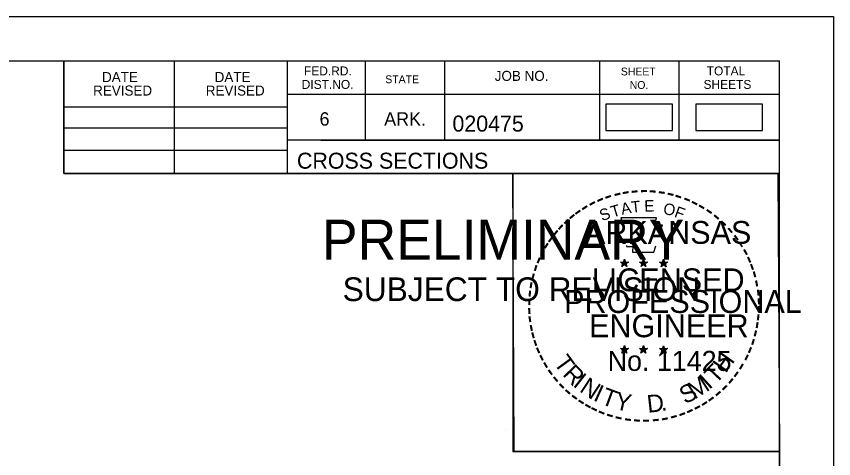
# Model space of a CAD drawing. Extents: x 1386544 to 1388153, y 379785 to 390999.
# Drawn here: x 1387459.9 to 1387531.5, y 384231.4 to 384270.2 of the extents above; entities that cross this region are included whole.
import ezdxf

# ---------------------------------------------------------------- set-up
doc = ezdxf.new("R2010")
doc.units = 0
for name, color, linetype in [('R_Border', 7, 'Continuous'), ('R_Border PE', 7, 'Continuous'), ('R_Border Prem', 7, 'Continuous'), ('R_No Plot', 7, 'Continuous'), ('S_SHOULDER', 7, 'Continuous')]:
    doc.layers.add(name, color=color, linetype=linetype)

msp = doc.modelspace()

# ---------------------------------------------------------------- linework, layer by layer
at = {"layer": 'R_Border'}
for p, q in [((1387210.56, 384266.273), (1387526.74, 384266.273)), ((1387464.1, 384256.393), (1387464.1, 384266.273)), ((1387473.78, 384256.393), (1387473.78, 384266.273)), ((1387483.64, 384266.273), (1387483.64, 384256.393)), ((1387490.48, 384266.273), (1387490.48, 384259.333)), ((1387497.42, 384266.273), (1387497.42, 384259.333)), ((1387511, 384266.273), (1387511, 384259.333)), ((1387517.94, 384266.273), (1387517.94, 384259.333)), ((1387526.74, 384060.813), (1387526.74, 384266.273)), ((1387526.74, 384263.333), (1387483.64, 384263.333)), ((1387526.74, 384263.353), (1387526.74, 384263.353)), ((1387464.1, 384262.253), (1387483.64, 384262.253)), ((1387464.1, 384260.393), (1387483.64, 384260.393)), ((1387526.74, 384259.333), (1387483.64, 384259.333)), ((1387486.6, 384259.333), (1387526.74, 384259.333)), ((1387464.1, 384258.453), (1387483.64, 384258.453)), ((1387526.74, 384256.393), (1387464.1, 384256.393))]:
    msp.add_line(p, q, dxfattribs=at)
at = {"layer": 'R_Border PE'}
for p, q in [((1387513.174, 384248.902), (1387513.133, 384248.65)), ((1387513.174, 384248.537), (1387513.174, 384248.902)), ((1387513.174, 384248.902), (1387513.223, 384248.652)), ((1387514.844, 384248.902), (1387514.803, 384248.65)), ((1387514.844, 384248.537), (1387514.844, 384248.902)), ((1387514.844, 384248.902), (1387514.893, 384248.652)), ((1387516.608, 384248.89), (1387516.567, 384248.638)), ((1387516.608, 384248.525), (1387516.608, 384248.89)), ((1387516.608, 384248.89), (1387516.657, 384248.64)), ((1387512.825, 384248.648), (1387513.174, 384248.537)), ((1387512.825, 384248.648), (1387513.078, 384248.603)), ((1387512.825, 384248.648), (1387513.062, 384248.526)), ((1387512.958, 384248.24), (1387513.174, 384248.537)), ((1387512.958, 384248.24), (1387513.084, 384248.484)), ((1387512.958, 384248.24), (1387513.172, 384248.457)), ((1387513.387, 384248.24), (1387513.172, 384248.454)), ((1387513.521, 384248.648), (1387513.174, 384248.537)), ((1387513.387, 384248.24), (1387513.174, 384248.537)), ((1387513.521, 384248.648), (1387513.235, 384248.599)), ((1387513.387, 384248.24), (1387513.25, 384248.531)), ((1387513.521, 384248.648), (1387513.317, 384248.546)), ((1387514.495, 384248.648), (1387514.844, 384248.537)), ((1387514.495, 384248.648), (1387514.748, 384248.603)), ((1387514.495, 384248.648), (1387514.732, 384248.526)), ((1387514.628, 384248.24), (1387514.844, 384248.537)), ((1387514.628, 384248.24), (1387514.754, 384248.484)), ((1387514.628, 384248.24), (1387514.842, 384248.457)), ((1387515.057, 384248.24), (1387514.842, 384248.454)), ((1387515.191, 384248.648), (1387514.844, 384248.537)), ((1387515.057, 384248.24), (1387514.844, 384248.537)), ((1387515.191, 384248.648), (1387514.905, 384248.599)), ((1387515.057, 384248.24), (1387514.92, 384248.531)), ((1387515.191, 384248.648), (1387514.987, 384248.546)), ((1387516.259, 384248.636), (1387516.608, 384248.525)), ((1387516.259, 384248.636), (1387516.512, 384248.591)), ((1387516.259, 384248.636), (1387516.496, 384248.514)), ((1387516.392, 384248.228), (1387516.608, 384248.525)), ((1387516.392, 384248.228), (1387516.518, 384248.472)), ((1387516.392, 384248.228), (1387516.606, 384248.445)), ((1387516.821, 384248.228), (1387516.606, 384248.442)), ((1387516.955, 384248.636), (1387516.608, 384248.525)), ((1387516.821, 384248.228), (1387516.608, 384248.525)), ((1387516.955, 384248.636), (1387516.669, 384248.587)), ((1387516.821, 384248.228), (1387516.684, 384248.519)), ((1387516.955, 384248.636), (1387516.751, 384248.534)), ((1387512.821, 384241.075), (1387513.17, 384240.964)), ((1387512.821, 384241.075), (1387513.074, 384241.03)), ((1387512.821, 384241.075), (1387513.058, 384240.953)), ((1387512.954, 384240.667), (1387513.17, 384240.964)), ((1387512.954, 384240.667), (1387513.08, 384240.911)), ((1387512.954, 384240.667), (1387513.168, 384240.884)), ((1387513.17, 384241.329), (1387513.129, 384241.077)), ((1387513.383, 384240.667), (1387513.168, 384240.881)), ((1387513.17, 384240.964), (1387513.17, 384241.329)), ((1387513.17, 384241.329), (1387513.219, 384241.079)), ((1387513.517, 384241.075), (1387513.17, 384240.964)), ((1387513.383, 384240.667), (1387513.17, 384240.964)), ((1387513.517, 384241.075), (1387513.231, 384241.026)), ((1387513.383, 384240.667), (1387513.246, 384240.958)), ((1387513.517, 384241.075), (1387513.313, 384240.973)), ((1387514.49, 384241.075), (1387514.839, 384240.964)), ((1387514.49, 384241.075), (1387514.743, 384241.03)), ((1387514.49, 384241.075), (1387514.727, 384240.953)), ((1387514.623, 384240.667), (1387514.839, 384240.964)), ((1387514.623, 384240.667), (1387514.749, 384240.911)), ((1387514.623, 384240.667), (1387514.837, 384240.884)), ((1387514.839, 384241.329), (1387514.798, 384241.077)), ((1387515.052, 384240.667), (1387514.837, 384240.881)), ((1387514.839, 384240.964), (1387514.839, 384241.329)), ((1387514.839, 384241.329), (1387514.888, 384241.079)), ((1387515.186, 384241.075), (1387514.839, 384240.964)), ((1387515.052, 384240.667), (1387514.839, 384240.964)), ((1387515.186, 384241.075), (1387514.9, 384241.026)), ((1387515.052, 384240.667), (1387514.915, 384240.958)), ((1387515.186, 384241.075), (1387514.982, 384240.973)), ((1387516.257, 384241.065), (1387516.606, 384240.954)), ((1387516.257, 384241.065), (1387516.51, 384241.02)), ((1387516.257, 384241.065), (1387516.494, 384240.943)), ((1387516.39, 384240.657), (1387516.606, 384240.954)), ((1387516.39, 384240.657), (1387516.516, 384240.901)), ((1387516.606, 384241.319), (1387516.565, 384241.067)), ((1387516.606, 384240.954), (1387516.606, 384241.319)), ((1387516.606, 384241.319), (1387516.655, 384241.069)), ((1387516.953, 384241.065), (1387516.606, 384240.954)), ((1387516.819, 384240.657), (1387516.606, 384240.954)), ((1387516.953, 384241.065), (1387516.667, 384241.016)), ((1387516.819, 384240.657), (1387516.682, 384240.948)), ((1387516.953, 384241.065), (1387516.749, 384240.963)), ((1387516.39, 384240.657), (1387516.604, 384240.874)), ((1387516.819, 384240.657), (1387516.604, 384240.871))]:
    msp.add_line(p, q, dxfattribs=at)
for points in [[(1387512.866, 384252.526), (1387513.135, 384251.699)], [(1387516.377, 384251.604), (1387516.519, 384251.888), (1387515.834, 384251.864), (1387515.982, 384252.526), (1387512.866, 384252.526)], [(1387513.358, 384250.103), (1387513.358, 384250.016), (1387513.921, 384249.997), (1387513.867, 384249.524), (1387515.737, 384249.524), (1387515.938, 384250.06)], [(1387513.174, 384248.902), (1387513.387, 384248.24), (1387512.825, 384248.648), (1387513.521, 384248.648), (1387512.958, 384248.24), (1387513.174, 384248.902)], [(1387514.844, 384248.902), (1387515.057, 384248.24), (1387514.495, 384248.648), (1387515.191, 384248.648), (1387514.628, 384248.24), (1387514.844, 384248.902)], [(1387516.608, 384248.89), (1387516.821, 384248.228), (1387516.259, 384248.636), (1387516.955, 384248.636), (1387516.392, 384248.228), (1387516.608, 384248.89)], [(1387513.17, 384241.329), (1387513.383, 384240.667), (1387512.821, 384241.075), (1387513.517, 384241.075), (1387512.954, 384240.667), (1387513.17, 384241.329)], [(1387514.839, 384241.329), (1387515.052, 384240.667), (1387514.49, 384241.075), (1387515.186, 384241.075), (1387514.623, 384240.667), (1387514.839, 384241.329)], [(1387516.606, 384241.319), (1387516.819, 384240.657), (1387516.257, 384241.065), (1387516.953, 384241.065), (1387516.39, 384240.657), (1387516.606, 384241.319)]]:
    msp.add_lwpolyline(points, dxfattribs=at)
for centre, radius in [((1387513.173, 384248.536), 0.172), ((1387513.173, 384248.536), 0.145), ((1387513.173, 384248.536), 0.116), ((1387513.173, 384248.536), 0.0991), ((1387513.173, 384248.536), 0.0747), ((1387513.173, 384248.536), 0.0495), ((1387513.173, 384248.536), 0.0296), ((1387514.843, 384248.536), 0.172), ((1387514.843, 384248.536), 0.145), ((1387514.843, 384248.536), 0.116), ((1387514.843, 384248.536), 0.0991), ((1387514.843, 384248.536), 0.0747), ((1387514.843, 384248.536), 0.0495), ((1387514.843, 384248.536), 0.0296), ((1387516.607, 384248.524), 0.172), ((1387516.607, 384248.524), 0.145), ((1387516.607, 384248.524), 0.116), ((1387516.607, 384248.524), 0.0991), ((1387516.607, 384248.524), 0.0747), ((1387516.607, 384248.524), 0.0495), ((1387516.607, 384248.524), 0.0296), ((1387513.169, 384240.963), 0.172), ((1387513.169, 384240.963), 0.145), ((1387513.169, 384240.963), 0.116), ((1387513.169, 384240.963), 0.0991), ((1387513.169, 384240.963), 0.0747), ((1387513.169, 384240.963), 0.0495), ((1387513.169, 384240.963), 0.0296), ((1387514.838, 384240.963), 0.172), ((1387514.838, 384240.963), 0.145), ((1387514.838, 384240.963), 0.116), ((1387514.838, 384240.963), 0.0991), ((1387514.838, 384240.963), 0.0747), ((1387514.838, 384240.963), 0.0495), ((1387514.838, 384240.963), 0.0296), ((1387516.605, 384240.953), 0.172), ((1387516.605, 384240.953), 0.145), ((1387516.605, 384240.953), 0.116), ((1387516.605, 384240.953), 0.0991), ((1387516.605, 384240.953), 0.0747), ((1387516.605, 384240.953), 0.0495), ((1387516.605, 384240.953), 0.0296)]:
    msp.add_circle(centre, radius, dxfattribs=at)
at = {"layer": 'R_No Plot'}
for p, q in [((1387198.159, 384270.168), (1387531.493, 384270.168)), ((1387502.774, 384233.938), (1387502.774, 384233.938))]:
    msp.add_line(p, q, dxfattribs=at)
for points in [[(1387198.153, 384270.168), (1387531.493, 384270.168), (1387531.493, 384056.83), (1387198.153, 384056.83)], [(1387444.48, 384266.273), (1387464.1, 384266.273), (1387464.1, 384256.393), (1387480.212, 384256.393), (1387503.412, 384256.393), (1387503.412, 384232.061), (1387526.74, 384232.061), (1387526.74, 384060.813), (1387210.56, 384060.813), (1387210.56, 384266.273)], [(1387503.412, 384256.393), (1387526.619, 384256.393), (1387526.74, 384232.061), (1387503.532, 384232.061)]]:
    msp.add_lwpolyline(points, close=True, dxfattribs=at)
at = {"layer": 'S_SHOULDER'}
for points in [[(1387511.553, 384260.178), (1387517.387, 384260.178), (1387517.387, 384262.488), (1387511.553, 384262.488)], [(1387519.423, 384260.178), (1387525.257, 384260.178), (1387525.257, 384262.488), (1387519.423, 384262.488)]]:
    msp.add_lwpolyline(points, close=True, dxfattribs=at)

# ---------------------------------------------------------------- texts
at = {"layer": 'R_Border'}
for s, height, p in [('DATE', 0.8792, (1387467.438, 384264.409)), ('DATE', 0.8792, (1387477.298, 384264.409)), ('FED.RD.', 0.7819, (1387485.12, 384264.993)), ('JOB NO.', 0.8792, (1387501.82, 384264.513)), ('SHEET', 0.684, (1387512.86, 384264.993)), ('TOTAL', 0.7819, (1387520.38, 384264.993)), ('DIST.NO.', 0.7819, (1387484.92, 384263.813)), ('STATE', 0.684, (1387492.24, 384264.313)), ('NO.', 0.684, (1387513.64, 384263.813)), ('SHEETS', 0.7819, (1387520.1, 384263.813)), ('REVISED', 0.8792, (1387466.658, 384263.229)), ('REVISED', 0.8792, (1387476.518, 384263.229)), ('6', 1.172, (1387486.48, 384260.593)), ('ARK.', 1.1723, (1387492.14, 384260.593)), ('020475', 1.4, (1387498.116, 384260.073)), ('CROSS SECTIONS', 1.4, (1387484.504, 384256.823))]:
    msp.add_text(s, height=height, rotation=360, dxfattribs=at).set_placement(p)
at = {"layer": 'R_Border PE'}
for s, height, rotation, p in [('-', 1.6, 19.17608, (1387511.614, 384253.653)), ('-', 1.6, 13.63015, (1387512.364, 384253.894)), ('-', 1.6, 10.21935, (1387513.042, 384254.056)), ('-', 1.6, 5.89682, (1387513.771, 384254.166)), ('-', 1.6, 0.18623, (1387514.543, 384254.238)), ('-', 1.6, 357.74304, (1387515.266, 384254.225)), ('-', 1.6, 352.16172, (1387516.01, 384254.169)), ('-', 1.6, 347.20489, (1387516.729, 384254.055)), ('-', 1.6, 342.3362, (1387517.364, 384253.9)), ('-', 1.6, 28.79182, (1387510.347, 384253.067)), ('-', 1.6, 24.30721, (1387510.98, 384253.384)), ('A', 1, 11.21318, (1387512.961, 384252.786)), ('T', 1, 6.02276, (1387513.81, 384252.952)), ('E', 1, 0.83234, (1387514.915, 384253.062)), ('O', 1, 350.4515, (1387516.519, 384252.852)), ('-', 1.6, 337.85509, (1387518.099, 384253.677)), ('-', 1.6, 334.12109, (1387518.73, 384253.406)), ('-', 1.6, 36.23174, (1387509.172, 384252.302)), ('-', 1.6, 34.06357, (1387509.75, 384252.697)), ('S', 1, 21.59401, (1387511.221, 384252.204)), ('T', 1, 16.4036, (1387512.135, 384252.535)), ('F', 1, 340.07066, (1387517.473, 384252.624)), ('-', 1.6, 329.64089, (1387519.309, 384253.123)), ('-', 1.6, 325.86266, (1387519.952, 384252.762)), ('-', 1.6, 42.96224, (1387508.263, 384251.507)), ('-', 1.6, 38.95066, (1387508.696, 384251.924)), ('-', 1.6, 320.52971, (1387520.562, 384252.336)), ('-', 1.6, 48.42305, (1387507.815, 384251.029)), ('ARKANSAS', 2, 360, (1387509.719, 384250.238)), ('-', 1.6, 315.57859, (1387521.161, 384251.848)), ('-', 1.6, 309.87973, (1387521.73, 384251.298)), ('-', 1.6, 50.61417, (1387507.412, 384250.543)), ('-', 1.6, 306.65218, (1387522.255, 384250.696)), ('-', 1.6, 58.07063, (1387506.674, 384249.449)), ('-', 1.6, 54.23247, (1387506.999, 384249.976)), ('-', 1.4, 303.67529, (1387522.741, 384250.128)), ('-', 1.6, 62.87135, (1387506.361, 384248.835)), ('-', 1.6, 299.66835, (1387523.06, 384249.521)), ('-', 1.6, 67.77427, (1387506.102, 384248.224)), ('-', 1.6, 294.66279, (1387523.384, 384248.909)), ('-', 1.6, 72.39447, (1387505.883, 384247.594)), ('LICENSED', 2, 360, (1387510.316, 384246.089)), ('DWB', 0.01, 360, (1387513.161, 384248.532)), ('DWB', 0.01, 360, (1387514.831, 384248.532)), ('DWB', 0.01, 360, (1387516.595, 384248.521)), ('-', 1.6, 290.57283, (1387523.641, 384248.332)), ('-', 1.6, 75.46096, (1387505.686, 384246.88)), ('-', 1.6, 285.12326, (1387523.875, 384247.752)), ('-', 1.6, 81.20126, (1387505.554, 384246.167)), ('-', 1.6, 280.54934, (1387524.075, 384247.01)), ('-', 1.6, 85.18634, (1387505.478, 384245.476)), ('PROFESSIONAL', 2, 360, (1387507.893, 384244.185)), ('-', 1.6, 276.59616, (1387524.237, 384246.242)), ('-', 1.6, 89.06224, (1387505.453, 384244.775)), ('-', 1.6, 274.33011, (1387524.297, 384245.52)), ('-', 1.6, 94.19588, (1387505.488, 384244.05)), ('-', 1.6, 269.94067, (1387524.331, 384244.888)), ('-', 1.6, 98.94793, (1387505.56, 384243.383)), ('ENGINEER', 2, 360, (1387510.08, 384242.06)), ('-', 1.6, 263.5172, (1387524.312, 384244.222)), ('-', 1.6, 101.71495, (1387505.695, 384242.65)), ('-', 1.6, 260.99529, (1387524.241, 384243.568)), ('-', 1.6, 105.45785, (1387505.857, 384242.055)), ('-', 1.6, 255.7626, (1387524.131, 384242.89)), ('-', 1.6, 109.08742, (1387506.072, 384241.424)), ('-', 1.6, 252.86809, (1387523.95, 384242.17)), ('-', 1.6, 114.06432, (1387506.326, 384240.828)), ('No. 11425', 1.757, 360, (1387511.707, 384239.109)), ('DWB', 0.01, 360, (1387513.157, 384240.959)), ('DWB', 0.01, 360, (1387514.826, 384240.96)), ('DWB', 0.01, 360, (1387516.593, 384240.95)), ('-', 1.6, 247.88866, (1387523.727, 384241.497)), ('-', 1.6, 115.72885, (1387506.631, 384240.21)), ('T', 1.54, 306.04056, (1387506.929, 384239.802)), ('H', 1.54, 54.60883, (1387522.05, 384238.838)), ('-', 1.6, 244.61971, (1387523.465, 384240.868)), ('-', 1.6, 120.44712, (1387506.988, 384239.624)), ('R', 1.54, 314.00497, (1387507.692, 384238.755)), ('T', 1.54, 46.64442, (1387521.16, 384237.895)), ('-', 1.6, 239.07125, (1387523.071, 384240.116)), ('-', 1.6, 125.89344, (1387507.391, 384239.063)), ('I', 1.54, 321.96938, (1387508.592, 384237.823)), ('I', 1.54, 42.11359, (1387520.598, 384237.417)), ('-', 1.6, 233.84524, (1387522.669, 384239.463)), ('-', 1.6, 130.71812, (1387507.853, 384238.511)), ('-', 1.6, 134.22381, (1387508.37, 384237.966)), ('N', 1.54, 326.50021, (1387509.16, 384237.351)), ('M', 1.54, 32.65632, (1387519.314, 384236.57)), ('-', 1.6, 231.25377, (1387522.239, 384238.897)), ('-', 1.6, 138.93382, (1387508.895, 384237.502)), ('I', 1.54, 335.36034, (1387510.368, 384236.565)), ('T', 1.54, 339.89117, (1387511.029, 384236.238)), ('S', 1.54, 26.9312, (1387518.475, 384236.164)), ('-', 1.6, 221.08509, (1387521.238, 384237.824)), ('-', 1.6, 225.76533, (1387521.76, 384238.333)), ('-', 1.6, 144.64634, (1387509.451, 384237.096)), ('-', 1.6, 148.08978, (1387510.012, 384236.725)), ('Y', 1.54, 347.85558, (1387512.246, 384235.792)), ('D', 1.54, 6.39691, (1387515.231, 384235.434)), ('-', 1.6, 215.73633, (1387520.689, 384237.352)), ('-', 1.6, 151.57039, (1387510.591, 384236.4)), ('-', 1.6, 154.60019, (1387511.113, 384236.153)), ('.', 1.54, 13.76417, (1387516.423, 384235.561)), ('-', 1.6, 207.35684, (1387519.597, 384236.619)), ('-', 1.6, 212.24909, (1387520.155, 384236.965)), ('-', 1.6, 158.56121, (1387511.737, 384235.899)), ('-', 1.6, 162.79826, (1387512.424, 384235.686)), ('-', 1.6, 195.47429, (1387517.677, 384235.785)), ('-', 1.6, 200.71842, (1387518.354, 384236.027)), ('-', 1.6, 204.25161, (1387518.973, 384236.3)), ('-', 1.6, 167.55551, (1387513.139, 384235.522)), ('-', 1.6, 173.11546, (1387513.911, 384235.412)), ('-', 1.6, 176.51827, (1387514.659, 384235.359)), ('-', 1.6, 181.59176, (1387515.403, 384235.378)), ('-', 1.6, 185.81666, (1387516.212, 384235.454)), ('-', 1.6, 191.28576, (1387516.948, 384235.586))]:
    msp.add_text(s, height=height, rotation=rotation, dxfattribs=at).set_placement(p)
at = {"layer": 'R_Border Prem'}
for s, height, p in [('PRELIMINARY', 3.5, (1387486.691, 384248.856)), ('DWB', 0.01, (1387487.438, 384250.705)), ('SUBJECT TO REVISION', 2.07511, (1387488.5, 384245.227))]:
    msp.add_text(s, height=height, rotation=360, dxfattribs=at).set_placement(p)

doc.saveas('drawing.dxf')
